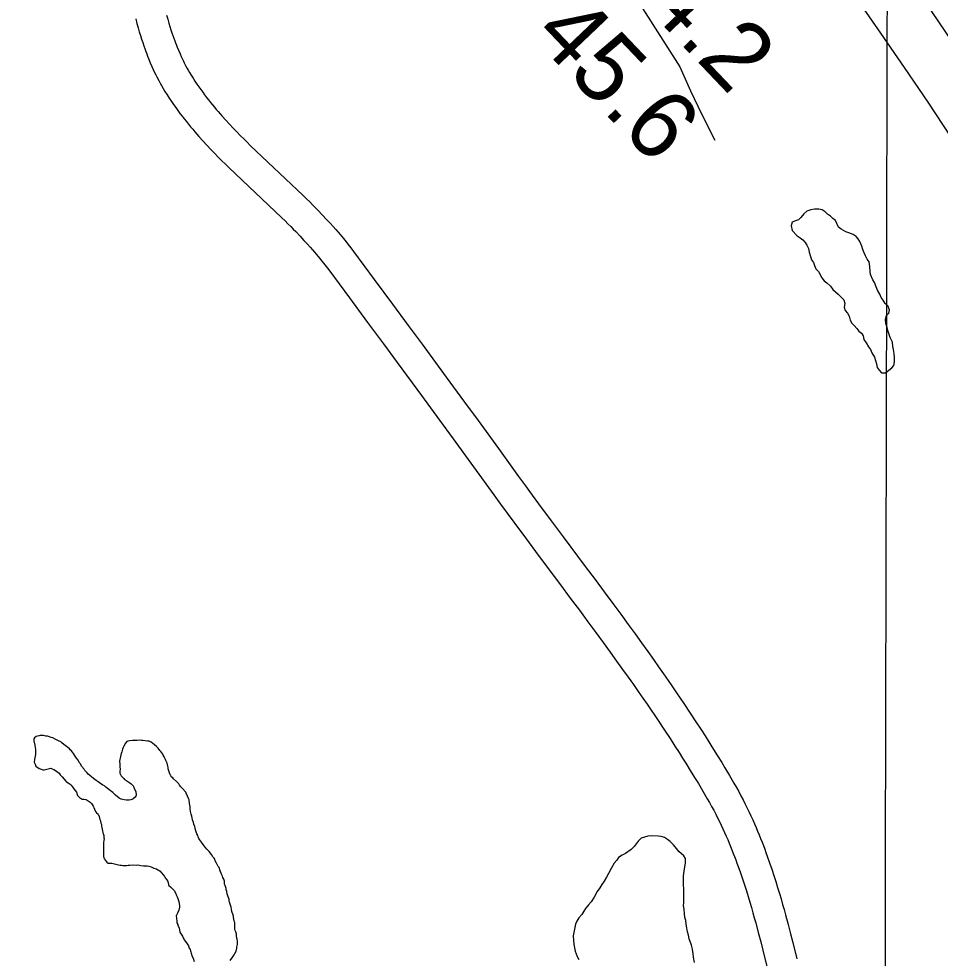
# Model space of a CAD drawing. Extents: x 3180038 to 3217926, y 922069 to 947485.
# Drawn here: x 3196502 to 3197397, y 940703 to 941616 of the extents above; entities that cross this region are included whole.
import ezdxf

# ---------------------------------------------------------------- set-up
doc = ezdxf.new("R2010")
doc.units = 0
for name, color, linetype in [('V-GRID-MAJR', 7, 'Continuous'), ('V-RIVR-RANG', 7, 'Continuous'), ('V-ROAD-CNTR', 7, 'Continuous'), ('V-TOPO-MAJR', 7, 'Continuous'), ('V-TOPO-MINR', 7, 'Continuous'), ('V-TOPO-SHOR', 7, 'Continuous')]:
    doc.layers.add(name, color=color, linetype=linetype)

msp = doc.modelspace()

# ---------------------------------------------------------------- linework, layer by layer
at = {"layer": 'V-GRID-MAJR'}
msp.add_spline([(3197313.65, 927489.31), (3197327.75, 933549.02), (3197341.86, 939612.09), (3197355.97, 945675.21), (3197355.98, 945678.53)], degree=3, dxfattribs=at)
at = {"layer": 'V-ROAD-CNTR'}
for points in [[(3196615.56, 941615.91), (3196616.75, 941611.48), (3196617.93, 941607.26), (3196619.09, 941603.31), (3196620.21, 941599.61), (3196621.3, 941596.14), (3196622.36, 941592.89), (3196623.39, 941589.86), (3196624.38, 941587.02), (3196625.34, 941584.36), (3196626.27, 941581.87), (3196627.17, 941579.54), (3196628.04, 941577.33), (3196629.7, 941573.29), (3196631.24, 941569.74), (3196632.64, 941566.65), (3196633.9, 941563.96), (3196635.04, 941561.6), (3196636.08, 941559.52), (3196637.92, 941556), (3196639.36, 941553.33), (3196640.5, 941551.31), (3196642.21, 941548.36), (3196643.99, 941545.43), (3196646.07, 941542.11), (3196648.16, 941538.89), (3196650.26, 941535.77), (3196652.35, 941532.72), (3196654.45, 941529.76), (3196656.54, 941526.87), (3196658.63, 941524.06), (3196660.72, 941521.33), (3196662.79, 941518.66), (3196664.86, 941516.06), (3196666.91, 941513.52), (3196668.95, 941511.05), (3196670.98, 941508.63), (3196672.99, 941506.27), (3196674.99, 941503.97), (3196676.98, 941501.71), (3196680.9, 941497.35), (3196684.76, 941493.16), (3196688.53, 941489.16), (3196692.22, 941485.33), (3196695.83, 941481.66), (3196699.34, 941478.13), (3196702.76, 941474.74), (3196706.14, 941471.43), (3196757.64, 941422.62), (3196760.69, 941419.64), (3196763.57, 941416.78), (3196766.26, 941414.09), (3196768.76, 941411.56), (3196771.07, 941409.2), (3196775.39, 941404.7), (3196779.09, 941400.76), (3196782.29, 941397.28), (3196785.04, 941394.21), (3196787.42, 941391.51), (3196789.47, 941389.13), (3196791.23, 941387.07), (3196794.31, 941383.35), (3196796.57, 941380.57), (3196798.22, 941378.49), (3196800.7, 941375.3), (3196803.14, 941372.05), (3196823.27, 941344.9), (3196840.89, 941321.09), (3196856.28, 941300.24), (3196869.73, 941281.98), (3196893.24, 941249.98), (3196910.84, 941225.96), (3196924.02, 941207.92), (3196943.77, 941180.84), (3196963.49, 941153.7), (3196970.17, 941144.51), (3196976.69, 941135.62), (3196983.02, 941127.02), (3196995.3, 941110.44), (3197006.85, 941094.94), (3197028.51, 941065.97), (3197037.97, 941053.31), (3197046.81, 941041.43), (3197055.06, 941030.29), (3197062.77, 941019.83), (3197069.97, 941010.01), (3197076.69, 941000.77)], [(3196645.68, 941619.43), (3196646.78, 941615.51), (3196647.84, 941611.86), (3196648.87, 941608.46), (3196649.87, 941605.3), (3196650.83, 941602.36), (3196651.75, 941599.63), (3196652.64, 941597.08), (3196653.5, 941594.71), (3196654.33, 941592.5), (3196655.12, 941590.44), (3196655.87, 941588.55), (3196657.35, 941584.95), (3196658.68, 941581.87), (3196659.89, 941579.2), (3196660.97, 941576.88), (3196661.95, 941574.87), (3196662.81, 941573.15), (3196664.41, 941570.08), (3196665.63, 941567.83), (3196666.55, 941566.18), (3196668.01, 941563.68), (3196669.51, 941561.2), (3196671.35, 941558.27), (3196673.21, 941555.41), (3196675.08, 941552.62), (3196676.96, 941549.89), (3196678.84, 941547.23), (3196680.72, 941544.63), (3196682.61, 941542.1), (3196684.5, 941539.62), (3196686.38, 941537.19), (3196688.26, 941534.82), (3196690.14, 941532.51), (3196692.01, 941530.23), (3196693.87, 941528.01), (3196695.73, 941525.84), (3196697.58, 941523.71), (3196699.4, 941521.65), (3196703.08, 941517.55), (3196706.69, 941513.63), (3196710.25, 941509.86), (3196713.74, 941506.24), (3196717.17, 941502.74), (3196720.52, 941499.37), (3196723.81, 941496.12), (3196726.95, 941493.04), (3196778.44, 941444.23), (3196781.72, 941441.03), (3196784.73, 941438.05), (3196787.54, 941435.24), (3196790.16, 941432.59), (3196792.61, 941430.08), (3196797.15, 941425.36), (3196801.09, 941421.16), (3196804.5, 941417.44), (3196807.46, 941414.14), (3196810.02, 941411.23), (3196812.24, 941408.66), (3196814.19, 941406.37), (3196817.5, 941402.39), (3196819.98, 941399.34), (3196821.82, 941397.01), (3196824.53, 941393.52), (3196827.17, 941390.01), (3196847.38, 941362.76), (3196865.01, 941338.92), (3196880.43, 941318.04), (3196893.9, 941299.76), (3196917.43, 941267.73), (3196935.05, 941243.67), (3196948.26, 941225.61), (3196968.02, 941198.49), (3196987.75, 941171.34), (3196994.4, 941162.2), (3197000.86, 941153.38), (3197007.15, 941144.85), (3197019.38, 941128.34), (3197030.89, 941112.89), (3197052.55, 941083.92), (3197062.02, 941071.24), (3197070.89, 941059.32), (3197079.19, 941048.12), (3197086.95, 941037.6), (3197094.2, 941027.7), (3197100.95, 941018.42)], [(3197100.98, 941018.38), (3197107.29, 941009.65), (3197113.19, 941001.42), (3197118.7, 940993.69), (3197123.84, 940986.41), (3197128.63, 940979.56), (3197133.11, 940973.12), (3197137.29, 940967.07), (3197141.18, 940961.37), (3197144.82, 940956.02), (3197148.22, 940950.97), (3197154.54, 940941.5), (3197160.02, 940933.17), (3197164.79, 940925.83), (3197168.92, 940919.39), (3197172.52, 940913.73), (3197175.65, 940908.75), (3197181.07, 940900.02), (3197185.1, 940893.43), (3197188.11, 940888.46), (3197192.57, 940880.98), (3197197, 940873.44), (3197199.37, 940869.32), (3197201.65, 940865.22), (3197203.84, 940861.17), (3197205.93, 940857.16), (3197207.95, 940853.2), (3197209.89, 940849.28), (3197211.74, 940845.42), (3197213.53, 940841.6), (3197215.25, 940837.83), (3197216.91, 940834.1), (3197218.5, 940830.42), (3197220.03, 940826.8), (3197221.51, 940823.22), (3197222.93, 940819.68), (3197224.31, 940816.2), (3197225.63, 940812.76), (3197226.91, 940809.37), (3197228.15, 940806.03), (3197229.35, 940802.71), (3197231.63, 940796.23), (3197233.78, 940789.91), (3197235.79, 940783.77), (3197237.68, 940777.81), (3197239.47, 940772.03), (3197241.15, 940766.42), (3197242.75, 940760.98), (3197244.26, 940755.71), (3197245.69, 940750.59), (3197247.07, 940745.62), (3197249.65, 940736.03), (3197252.02, 940727.02), (3197254.2, 940718.57), (3197258.21, 940702.78)], [(3197076.66, 941000.81), (3197082.94, 940992.13), (3197088.78, 940983.99), (3197094.22, 940976.34), (3197099.3, 940969.15), (3197104.03, 940962.39), (3197108.44, 940956.04), (3197112.56, 940950.08), (3197116.4, 940944.47), (3197119.98, 940939.2), (3197123.31, 940934.26), (3197129.53, 940924.94), (3197134.91, 940916.75), (3197139.58, 940909.56), (3197143.64, 940903.24), (3197147.16, 940897.7), (3197150.21, 940892.85), (3197155.53, 940884.28), (3197159.47, 940877.84), (3197162.4, 940873), (3197166.76, 940865.7), (3197171.06, 940858.38), (3197173.25, 940854.56), (3197175.34, 940850.81), (3197177.35, 940847.09), (3197179.28, 940843.4), (3197181.13, 940839.75), (3197182.92, 940836.13), (3197184.64, 940832.56), (3197186.3, 940829.02), (3197187.89, 940825.52), (3197189.43, 940822.05), (3197190.91, 940818.63), (3197192.35, 940815.24), (3197193.73, 940811.89), (3197195.06, 940808.58), (3197196.35, 940805.3), (3197197.6, 940802.07), (3197198.81, 940798.87), (3197199.97, 940795.72), (3197201.1, 940792.62), (3197203.28, 940786.43), (3197205.32, 940780.41), (3197207.24, 940774.55), (3197209.05, 940768.85), (3197210.77, 940763.29), (3197212.39, 940757.89), (3197213.93, 940752.63), (3197215.4, 940747.52), (3197216.79, 940742.55), (3197218.12, 940737.73), (3197220.66, 940728.32), (3197222.99, 940719.46), (3197225.13, 940711.14), (3197229.12, 940695.43)]]:
    msp.add_lwpolyline(points, dxfattribs=at)
at = {"layer": 'V-TOPO-MAJR'}
msp.add_lwpolyline([(3197292.97, 941668.92), (3197339.57, 941602.03), (3197362.59, 941568.56), (3197385.36, 941534.92), (3197407.73, 941501.02)], dxfattribs=at)
at = {"layer": 'V-TOPO-MINR'}
for points in [[(3195922.66, 943183.49), (3195990.11, 943108.14), (3196057.57, 943032.81), (3196125.06, 942957.5), (3196192.56, 942882.2), (3196541.98, 942492.63), (3196553.81, 942479.41), (3196565.61, 942466.17), (3196577.38, 942452.89), (3196589.12, 942439.59), (3197144.35, 941569.19), (3197154.78, 941545.89), (3197165.9, 941522.88), (3197178.58, 941498.06)], [(3197330.88, 941708.94), (3197887.68, 940887.88)]]:
    msp.add_lwpolyline(points, dxfattribs=at)
at = {"layer": 'V-TOPO-SHOR'}
for points in [[(3197258.55, 941405.09), (3197261.34, 941403.15), (3197263.97, 941401.2), (3197266.1, 941398.76), (3197267.92, 941396), (3197269.57, 941392.9), (3197270.24, 941389.31), (3197271.41, 941384.91), (3197272.41, 941381.97), (3197274.38, 941379.37), (3197275.38, 941376.27), (3197276.54, 941373.17), (3197279.17, 941370.41), (3197282.31, 941364.22), (3197284.61, 941361.46), (3197287.24, 941359.35), (3197290.69, 941356.26), (3197293.15, 941353.17), (3197295.78, 941350.74), (3197298.24, 941348.63), (3197300.87, 941346.03), (3197303.67, 941343.1), (3197304.67, 941339.35), (3197304.2, 941335.75), (3197305.19, 941332.65), (3197307.33, 941329.89), (3197308.98, 941327.12), (3197309.98, 941323.37), (3197311.63, 941320.44), (3197313.77, 941318.17), (3197316.4, 941315.24), (3197318.54, 941312.64), (3197320.84, 941310.69), (3197322.65, 941308.09), (3197323.16, 941304.49), (3197325.47, 941301.08), (3197327.78, 941297.17), (3197329.75, 941294.57), (3197330.91, 941291.63), (3197333.71, 941287.4), (3197334.71, 941284.14), (3197335.55, 941280.71), (3197336.22, 941277.29), (3197338.2, 941274.68), (3197340.5, 941272.08), (3197344.42, 941272.11), (3197347.51, 941274.74), (3197350.43, 941276.88), (3197352.54, 941279.34), (3197353.02, 941282.61), (3197353.16, 941286.69), (3197352.81, 941290.78), (3197352.13, 941294.69), (3197351.3, 941297.63), (3197350.95, 941301.87), (3197348.96, 941306.27), (3197347.8, 941309.21), (3197346.64, 941313.12), (3197345.8, 941316.06), (3197344.64, 941320.14), (3197344.29, 941324.06), (3197345.25, 941327.82), (3197347.68, 941329.95), (3197348.32, 941333.06), (3197346.83, 941336.97), (3197344.04, 941339.57), (3197341.9, 941342.5), (3197340.08, 941345.1), (3197338.92, 941348.37), (3197336.61, 941352.44), (3197335.29, 941355.53), (3197333.63, 941359.77), (3197332.14, 941362.54), (3197329.83, 941367.43), (3197329.49, 941370.53), (3197329.13, 941375.27), (3197328.45, 941379.84), (3197326.48, 941382.6), (3197324.83, 941385.7), (3197323.66, 941388.63), (3197322.34, 941391.73), (3197321.18, 941395.15), (3197319.36, 941399.55), (3197317.71, 941402.16), (3197315.73, 941404.6), (3197312.95, 941406.54), (3197308.69, 941408.15), (3197305.74, 941408.95), (3197301.16, 941411.7), (3197298.53, 941413.65), (3197297.04, 941417.07), (3197295.55, 941420), (3197293.25, 941422.11), (3197290.79, 941424.22), (3197287.84, 941426.33), (3197285.7, 941428.6), (3197282.75, 941430.55), (3197279.65, 941431.02), (3197275.23, 941431), (3197271.81, 941430.49), (3197267.73, 941428.99)], [(3197267.73, 941428.99), (3197264.8, 941426.53), (3197262.04, 941423.08), (3197259.77, 941420.78), (3197256.84, 941419.62), (3197253.58, 941418.29), (3197252.62, 941414.86), (3197253.46, 941410.29), (3197258.55, 941405.09)], [(3196621.38, 940915.02), (3196618.92, 940915.23), (3196616.91, 940914.99), (3196614.45, 940914.98), (3196612.44, 940914.97), (3196609.53, 940914.5), (3196607.97, 940914.27), (3196606.85, 940913.82), (3196605.52, 940912.47), (3196603.97, 940909.55), (3196603.31, 940907.98), (3196602.64, 940906.41), (3196601.99, 940903.95), (3196601.33, 940902.38), (3196600.67, 940899.25), (3196599.8, 940894.77), (3196600.27, 940891.86), (3196600.28, 940889.4), (3196600.52, 940887.17), (3196600.31, 940885.15), (3196600.09, 940883.14), (3196601.45, 940880.69), (3196602.57, 940879.58), (3196603.92, 940878.02), (3196604.82, 940877.13), (3196606.84, 940875.8), (3196608.86, 940874.47), (3196609.98, 940873.8), (3196611.11, 940872.69), (3196612.46, 940871.58), (3196613.36, 940870.47), (3196613.81, 940868.91), (3196615.62, 940865.34), (3196616.09, 940861.76), (3196615.65, 940860.87), (3196614.99, 940859.74), (3196612.98, 940858.39), (3196611.86, 940857.71), (3196610.75, 940857.26), (3196608.96, 940857.03), (3196606.5, 940857.01), (3196604.49, 940857.22), (3196603.14, 940857.44), (3196601.35, 940857.88), (3196599.56, 940858.76), (3196595.96, 940861.87), (3196594.17, 940863.65), (3196593.27, 940864.32), (3196592.14, 940865.21), (3196591.24, 940866.1), (3196589.45, 940867.43), (3196586.53, 940869.42), (3196585.18, 940870.98), (3196583.61, 940871.64), (3196580.47, 940873.64), (3196579.12, 940874.75), (3196577.32, 940876.08), (3196575.97, 940877.19), (3196572.83, 940879.18), (3196570.58, 940881.19), (3196569.46, 940882.3), (3196568.33, 940883.63), (3196566.31, 940885.63), (3196565.41, 940886.97), (3196562.93, 940889.87), (3196561.8, 940892.1), (3196560.67, 940893.43), (3196560.22, 940894.54), (3196559.54, 940895.88), (3196557.97, 940897.66), (3196556.16, 940900.79), (3196555.03, 940902.34), (3196554.13, 940903.46), (3196552.78, 940905.24), (3196551.88, 940905.9), (3196551.21, 940906.79), (3196549.18, 940908.35), (3196548.29, 940909.24), (3196545.59, 940911.01), (3196543.79, 940912.57), (3196542.89, 940913.46), (3196540.65, 940914.56), (3196537.29, 940916.33), (3196535.04, 940917.44), (3196533.48, 940917.88), (3196531.68, 940918.54), (3196529.89, 940918.98), (3196528.33, 940919.19), (3196525.86, 940919.85), (3196524.3, 940919.61), (3196522.73, 940919.83), (3196521.61, 940919.37), (3196520.28, 940919.14), (3196518.94, 940918.69), (3196517.38, 940917.56), (3196516.49, 940916.44), (3196516.5, 940914.65), (3196517.42, 940910.41), (3196517.88, 940907.72), (3196518.11, 940906.61), (3196518.12, 940904.82)], [(3196712.09, 940731.7), (3196712.08, 940733.27), (3196711.85, 940734.83), (3196711.84, 940737.96), (3196711.38, 940739.3), (3196710.92, 940741.53), (3196710.69, 940742.65), (3196710.68, 940744.22), (3196710.23, 940745.33), (3196709.09, 940748.91), (3196708.85, 940751.14), (3196708.4, 940752.93), (3196707.94, 940754.04), (3196706.8, 940757.84), (3196706.34, 940759.62), (3196706.34, 940760.74), (3196705.43, 940763.2), (3196704.75, 940764.98), (3196704.52, 940766.1), (3196704.06, 940768.33), (3196703.6, 940769.9), (3196703.6, 940771.01), (3196702.46, 940773.92), (3196701.78, 940775.48), (3196701.77, 940777.04), (3196701.77, 940778.16), (3196701.09, 940780.17), (3196700.41, 940781.73), (3196699.95, 940783.07), (3196699.05, 940785.08), (3196697.69, 940788.42), (3196696.77, 940791.55), (3196695.87, 940792.66), (3196694.74, 940794.44), (3196694.06, 940795.78), (3196692.93, 940798.01), (3196692.48, 940799.8), (3196691.8, 940800.69), (3196690.68, 940802.03), (3196689.1, 940804.03), (3196686.85, 940807.15), (3196684.82, 940809.37), (3196683.24, 940811.15), (3196682.12, 940812.71), (3196681.22, 940813.82), (3196679.41, 940816.05), (3196677.61, 940818.72), (3196676.93, 940819.84), (3196676.25, 940821.4), (3196676.02, 940822.74), (3196674.9, 940824.3), (3196673.98, 940827.2), (3196673.52, 940829.44), (3196673.07, 940831.22), (3196672.16, 940833.68), (3196671.7, 940835.24), (3196670.79, 940837.92), (3196670.56, 940839.71), (3196670.1, 940841.27), (3196669.64, 940843.5), (3196668.96, 940845.96), (3196668.5, 940848.64), (3196668.49, 940849.76), (3196668.48, 940850.88), (3196668.02, 940853.56), (3196667.55, 940857.13), (3196666.87, 940858.69), (3196665.97, 940860.92), (3196664.61, 940863.6), (3196664.16, 940864.72), (3196660.78, 940868.5), (3196659.43, 940870.06), (3196658.3, 940871.62), (3196657.62, 940872.73), (3196655.38, 940874.96), (3196652.23, 940877.62), (3196651.55, 940878.74), (3196650.66, 940879.4), (3196649.75, 940880.74), (3196648.85, 940882.52), (3196647.48, 940886.32), (3196647.26, 940887.43), (3196647.02, 940888.77), (3196646.79, 940889.89), (3196646.11, 940892.79), (3196644.97, 940895.47), (3196644.52, 940896.59), (3196643.39, 940899.04), (3196642.26, 940900.6), (3196641.81, 940901.71), (3196640.9, 940903.05), (3196640, 940904.16), (3196639.1, 940905.28), (3196637.3, 940907.5), (3196635.73, 940909.06), (3196633.93, 940910.84), (3196630.78, 940913.28), (3196628.77, 940914.16), (3196627.2, 940914.38), (3196622.5, 940915.02), (3196621.38, 940915.02)], [(3196518.12, 940904.82), (3196518.35, 940903.48), (3196518.36, 940901.46), (3196517.27, 940896.32), (3196517.06, 940893.85), (3196517.75, 940891.85), (3196518.65, 940889.84), (3196521.79, 940887.84), (3196523.59, 940886.96), (3196525.38, 940886.3), (3196526.5, 940886.53), (3196531.86, 940887.68), (3196533.2, 940887.91), (3196534.54, 940887.24), (3196535.89, 940886.81), (3196537.68, 940885.7), (3196539.93, 940884.14), (3196541.05, 940883.26), (3196542.18, 940881.7), (3196544.2, 940879.47), (3196547.58, 940875.47), (3196548.48, 940874.8), (3196550.05, 940873.91), (3196551.85, 940872.36), (3196552.75, 940871.47), (3196553.87, 940870.13), (3196554.77, 940869.02), (3196555.45, 940867.91), (3196557.93, 940864.57), (3196558.61, 940862.56), (3196559.06, 940861.44), (3196560.19, 940860.33), (3196561.32, 940859.22), (3196562.44, 940858.55), (3196563.56, 940857.89), (3196565.12, 940857.9), (3196567.14, 940857.68), (3196568.48, 940857.02), (3196571.4, 940855.02), (3196572.75, 940853.69), (3196573.2, 940852.8), (3196574.11, 940851.24), (3196574.79, 940849.68), (3196575.47, 940848.11), (3196576.6, 940845.89), (3196577.5, 940844.77), (3196579.07, 940843.22), (3196579.98, 940840.99), (3196580.89, 940838.31), (3196581.34, 940836.74), (3196581.8, 940834.73), (3196582.26, 940833.39), (3196582.49, 940831.61), (3196582.72, 940830.49), (3196582.96, 940828.7), (3196583.19, 940827.14), (3196583.64, 940825.35), (3196584.1, 940824.46), (3196584.56, 940822.67), (3196584.57, 940820.44), (3196584.8, 940819.32), (3196584.58, 940817.75), (3196584.37, 940815.96), (3196584.16, 940813.5), (3196584.17, 940811.71), (3196584.41, 940808.58), (3196584.43, 940805.23), (3196584.22, 940803.21), (3196584.22, 940802.1), (3196584.68, 940800.98), (3196585.13, 940800.09), (3196585.81, 940798.53), (3196587.39, 940796.75), (3196588.73, 940795.86), (3196590.08, 940795.64), (3196592.31, 940795.66), (3196593.66, 940795.44), (3196596.12, 940794.78), (3196599.03, 940794.13), (3196600.37, 940793.91), (3196601.94, 940793.7), (3196603.06, 940793.48), (3196605.74, 940793.5), (3196607.08, 940793.5), (3196608.42, 940793.73), (3196609.99, 940793.97), (3196612.9, 940793.98), (3196616.03, 940793.78), (3196617.59, 940794.01), (3196619.38, 940793.8), (3196620.72, 940793.58), (3196623.19, 940793.15), (3196625.65, 940793.16), (3196626.77, 940793.17), (3196628.33, 940792.73), (3196630.57, 940792.29), (3196633.26, 940790.97), (3196635.95, 940790.09), (3196637.07, 940789.42), (3196638.2, 940788.98), (3196639.32, 940787.87)], [(3197158.65, 940699.33), (3197157.73, 940704.47), (3197157.26, 940707.82), (3197156.79, 940712.07), (3197155.65, 940716.09), (3197153.6, 940722.34), (3197152.91, 940725.91), (3197152, 940729.04), (3197151.31, 940732.84), (3197150.61, 940736.41), (3197150.15, 940740.21), (3197149.23, 940743.11), (3197148.99, 940746.69), (3197148.52, 940750.94), (3197148.05, 940754.29), (3197148.26, 940757.64), (3197148.46, 940761.67), (3197148.44, 940764.8), (3197148.42, 940769.27), (3197147.93, 940776.43), (3197147.91, 940780.23), (3197148.11, 940783.36), (3197148.76, 940787.84), (3197149.4, 940792.31), (3197150.06, 940795.89), (3197149.81, 940800.14), (3197148.23, 940802.82), (3197145.98, 940804.82), (3197143.51, 940807.04), (3197141.03, 940809.93), (3197138.1, 940813.5), (3197134.95, 940816.83), (3197132.48, 940818.61), (3197129.56, 940820.83), (3197126.43, 940821.7), (3197123.29, 940822.13), (3197117.26, 940822.32), (3197113.46, 940822.08), (3197106.98, 940820.03), (3197103.87, 940817.1), (3197101.87, 940814.41), (3197100.09, 940811.94), (3197097.2, 940809.02), (3197091.63, 940805.18), (3197088.51, 940803.6), (3197084.95, 940801.34), (3197083.17, 940798.65), (3197080.51, 940795.73), (3197077.63, 940790.57), (3197074.97, 940785.63), (3197073.2, 940782.04), (3197070.77, 940778.23), (3197068.55, 940775.08), (3197066.55, 940771.72), (3197064.11, 940768.35), (3197061.01, 940762.74), (3197058.13, 940758.25), (3197055.69, 940755.33), (3197052.8, 940751.74), (3197051.02, 940749.27), (3197049.03, 940745.9), (3197046.37, 940742.53), (3197044.37, 940739.39), (3197043.05, 940736.48), (3197040.65, 940725.06)], [(3196639.32, 940787.87), (3196640.22, 940786.76), (3196642.47, 940784.09), (3196643.6, 940782.75), (3196644.27, 940781.64), (3196645.85, 940779.41), (3196646.76, 940777.85), (3196647.44, 940775.17), (3196647.89, 940774.05), (3196649.47, 940772.72), (3196651.04, 940771.17), (3196653.07, 940769.16), (3196654.42, 940766.93), (3196655.11, 940764.48), (3196655.79, 940762.92), (3196656.47, 940761.36), (3196657.37, 940758.45), (3196657.84, 940756.22), (3196658.29, 940754.66), (3196658.08, 940752.87), (3196657.42, 940750.18), (3196656.1, 940747.26), (3196655.43, 940745.92), (3196654.99, 940744.57), (3196655.23, 940741.89), (3196655.47, 940739.43), (3196655.7, 940737.87), (3196656.38, 940736.31), (3196656.61, 940735.19), (3196657.97, 940732.96), (3196658.44, 940728.72), (3196659.12, 940727.6), (3196661.14, 940724.71), (3196661.82, 940723.37), (3196662.28, 940722.25), (3196662.73, 940721.36), (3196664.98, 940718.24), (3196666.79, 940715.57), (3196667.69, 940713.34), (3196668.37, 940712), (3196668.83, 940710.66), (3196669.06, 940709.54), (3196669.51, 940708.43), (3196669.74, 940707.31), (3196670.2, 940705.75), (3196671.33, 940703.52), (3196672.46, 940700.17)], [(3196707.34, 940701.26), (3196710.01, 940704.85), (3196711.34, 940706.87), (3196712, 940707.99), (3196713.11, 940710.24), (3196713.76, 940713.15), (3196713.98, 940714.27), (3196714.2, 940715.61), (3196714.41, 940716.73), (3196714.4, 940719.86), (3196714.16, 940721.87), (3196713.93, 940722.99), (3196713.47, 940725.22), (3196713.46, 940726.79), (3196712.78, 940729.02), (3196712.32, 940730.36), (3196712.09, 940731.7)], [(3197040.65, 940725.06), (3197041.12, 940720.59), (3197041.37, 940717.01), (3197042.06, 940713.44), (3197042.75, 940710.31), (3197044.57, 940705.18), (3197046.15, 940702.05)]]:
    msp.add_lwpolyline(points, dxfattribs=at)

# ---------------------------------------------------------------- texts
at = {"layer": 'V-RIVR-RANG'}
for s, p in [('44.2', (3197073.45, 941666.68)), ('45.6', (3196999.96, 941598.86))]:
    msp.add_text(s, height=67, rotation=313.61833, dxfattribs=at).set_placement(p)

doc.saveas('drawing.dxf')
